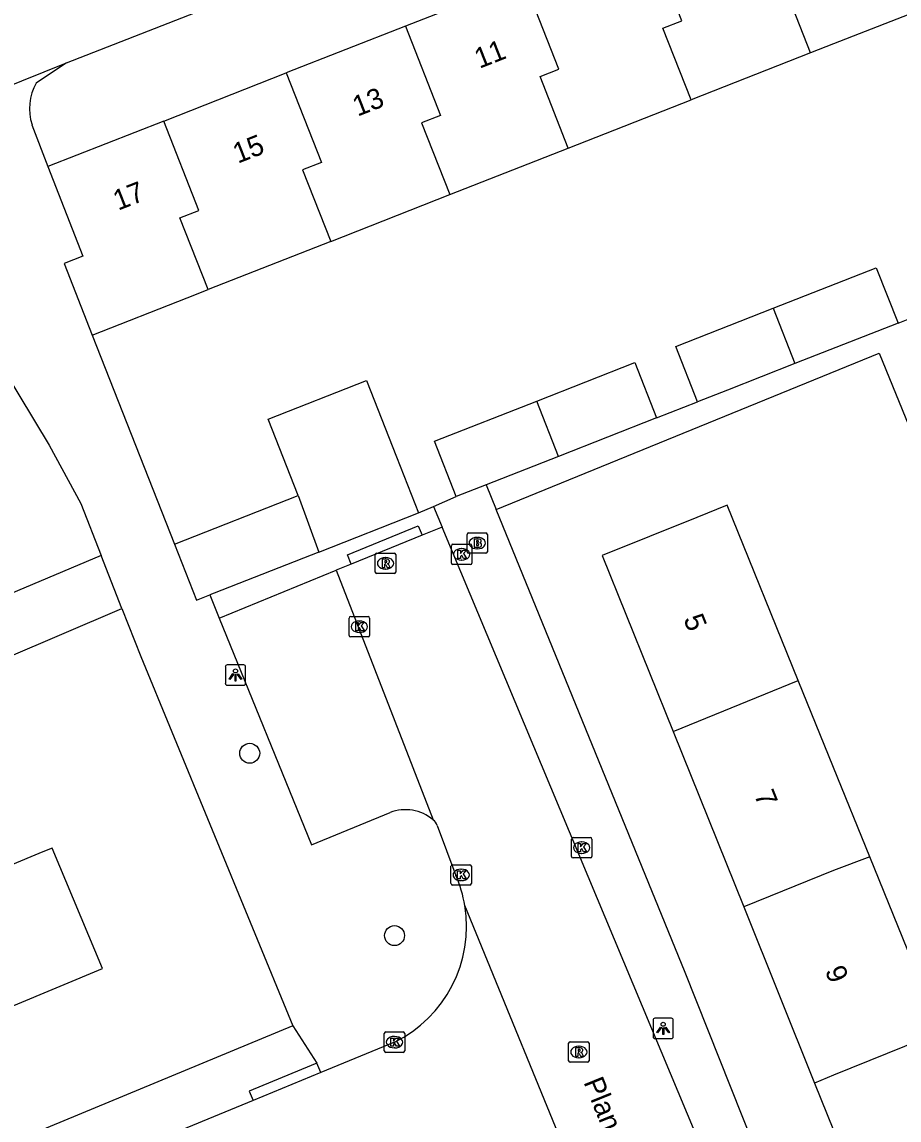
# Model space of a CAD drawing. Extents: x 162990 to 165007, y 383433 to 384336.
# Drawn here: x 163960.2 to 164003.2, y 383941.2 to 383995.1 of the extents above; entities that cross this region are included whole.
import ezdxf

# ---------------------------------------------------------------- set-up
doc = ezdxf.new("R2010")
doc.units = 0
for name, color, linetype in [('IMGEO_Boom', 7, 'Continuous'), ('IMGEO_Brandkraan', 7, 'Continuous'), ('IMGEO_Kolk', 7, 'Continuous'), ('IMGEO_Lichtpunt', 7, 'Continuous'), ('IMGEO_Openbare_ruimte_label', 7, 'Continuous'), ('IMGEO_Pand', 7, 'Continuous'), ('IMGEO_Pand_nummerreeks', 7, 'Continuous'), ('IMGEO_Rijbaan_lokaal_open', 7, 'Continuous'), ('IMGEO_Rioolput', 7, 'Continuous'), ('IMGEO_Voetpad_open', 7, 'Continuous')]:
    doc.layers.add(name, color=color, linetype=linetype)

msp = doc.modelspace()

# ---------------------------------------------------------------- linework, layer by layer
at = {"layer": 'IMGEO_Boom'}
for centre in [(163971.346, 383959.17), (163978.454, 383950.22)]:
    msp.add_circle(centre, 0.489, dxfattribs=at)
at = {"layer": 'IMGEO_Brandkraan'}
for p, q in [((163982.012, 383969.059), (163982.012, 383969.911)), ((163982.087, 383969.985), (163982.939, 383969.985)), ((163983.013, 383969.911), (163983.013, 383969.059)), ((163982.5, 383969.765), (163982.525, 383969.765)), ((163982.939, 383968.985), (163982.087, 383968.985)), ((163982.523, 383969.205), (163982.498, 383969.205))]:
    msp.add_line(p, q, dxfattribs=at)
for points in [[(163982.012, 383969.059), (163982.012, 383969.911)], [(163982.087, 383969.985), (163982.939, 383969.985)], [(163983.013, 383969.911), (163983.013, 383969.059)], [(163982.36, 383969.685), (163982.36, 383969.285), (163982.573, 383969.285)], [(163982.591, 383969.685), (163982.36, 383969.685)], [(163982.539, 383969.604), (163982.485, 383969.604), (163982.485, 383969.528)], [(163982.485, 383969.528), (163982.538, 383969.528)], [(163982.547, 383969.452), (163982.485, 383969.452), (163982.485, 383969.371)], [(163982.485, 383969.371), (163982.547, 383969.371)], [(163982.939, 383968.985), (163982.087, 383968.985)]]:
    msp.add_lwpolyline(points, dxfattribs=at)
for centre, radius, start, end in [((163982.089, 383969.909), 0.0765, 91.552, 178.448), ((163982.089, 383969.909), 0.0765, 91.552, 178.448), ((163982.937, 383969.909), 0.0765, 1.552, 88.448), ((163982.937, 383969.909), 0.0765, 1.552, 88.448), ((163982.54, 383969.566), 0.0379, 267.8285, 90.9355), ((163982.548, 383969.411), 0.0404, 269.8759, 90.5077), ((163982.595, 383969.54), 0.145, 59.4692, 91.5367), ((163982.62, 383969.587), 0.0922, 285.5137, 58.1501), ((163982.625, 383969.395), 0.105, 301.3115, 78.989), ((163982.089, 383969.061), 0.0765, 181.552, 268.448), ((163982.089, 383969.061), 0.0765, 181.552, 268.448), ((163982.579, 383969.536), 0.251, 268.6676, 293.5347), ((163982.937, 383969.061), 0.0765, 271.552, 358.448), ((163982.937, 383969.061), 0.0765, 271.552, 358.448)]:
    msp.add_arc(centre, radius, start, end, dxfattribs=at)
for centre, major_axis, ratio, start_param, end_param in [((163982.499, 383969.485), (-0.387, 0.002), 0.722429, 4.712389, 7.853982), ((163982.524, 383969.485), (-0.39, 0.002), 0.717154, 1.570796, 4.712389)]:
    msp.add_ellipse(centre, major_axis=major_axis, ratio=ratio, start_param=start_param, end_param=end_param, dxfattribs=at)
at = {"layer": 'IMGEO_Kolk'}
for p, q in [((163981.247, 383968.508), (163981.247, 383969.36)), ((163981.322, 383969.434), (163982.174, 383969.434)), ((163982.248, 383969.36), (163982.248, 383968.508)), ((163981.735, 383969.214), (163981.76, 383969.214)), ((163982.174, 383968.434), (163981.322, 383968.434)), ((163981.758, 383968.654), (163981.733, 383968.654)), ((163976.228, 383964.956), (163976.228, 383965.808)), ((163976.303, 383965.882), (163977.155, 383965.882)), ((163976.716, 383965.662), (163976.741, 383965.662)), ((163977.229, 383965.808), (163977.229, 383964.956)), ((163976.739, 383965.102), (163976.714, 383965.102)), ((163977.155, 383964.882), (163976.303, 383964.882)), ((163987.14, 383954.11), (163987.14, 383954.962)), ((163987.215, 383955.036), (163988.067, 383955.036)), ((163987.628, 383954.816), (163987.653, 383954.816)), ((163988.141, 383954.962), (163988.141, 383954.11)), ((163987.651, 383954.256), (163987.626, 383954.256)), ((163988.067, 383954.036), (163987.215, 383954.036)), ((163981.226, 383952.774), (163981.226, 383953.626)), ((163981.301, 383953.7), (163982.153, 383953.7)), ((163981.714, 383953.48), (163981.739, 383953.48)), ((163982.227, 383953.626), (163982.227, 383952.774)), ((163982.153, 383952.7), (163981.301, 383952.7)), ((163981.737, 383952.92), (163981.712, 383952.92)), ((163977.952, 383944.564), (163977.952, 383945.416)), ((163978.027, 383945.49), (163978.879, 383945.49)), ((163978.44, 383945.27), (163978.465, 383945.27)), ((163978.953, 383945.416), (163978.953, 383944.564)), ((163978.463, 383944.71), (163978.438, 383944.71)), ((163978.879, 383944.49), (163978.027, 383944.49))]:
    msp.add_line(p, q, dxfattribs=at)
for points in [[(163981.247, 383968.508), (163981.247, 383969.36)], [(163981.322, 383969.434), (163982.174, 383969.434)], [(163982.248, 383969.36), (163982.248, 383968.508)], [(163981.568, 383969.134), (163981.691, 383969.134), (163981.691, 383968.983), (163981.821, 383969.134), (163981.985, 383969.134), (163981.839, 383968.983), (163981.992, 383968.734), (163981.84, 383968.734), (163981.755, 383968.898), (163981.691, 383968.831), (163981.691, 383968.734), (163981.568, 383968.734), (163981.568, 383969.134)], [(163982.174, 383968.434), (163981.322, 383968.434)], [(163976.228, 383964.956), (163976.228, 383965.808)], [(163976.303, 383965.882), (163977.155, 383965.882)], [(163976.549, 383965.582), (163976.672, 383965.582), (163976.672, 383965.431), (163976.802, 383965.582), (163976.966, 383965.582), (163976.82, 383965.431), (163976.973, 383965.182), (163976.821, 383965.182), (163976.736, 383965.346), (163976.672, 383965.279), (163976.672, 383965.182), (163976.549, 383965.182), (163976.549, 383965.582)], [(163977.229, 383965.808), (163977.229, 383964.956)], [(163977.155, 383964.882), (163976.303, 383964.882)], [(163987.14, 383954.11), (163987.14, 383954.962)], [(163987.215, 383955.036), (163988.067, 383955.036)], [(163988.141, 383954.962), (163988.141, 383954.11)], [(163987.461, 383954.736), (163987.584, 383954.736), (163987.584, 383954.585), (163987.714, 383954.736), (163987.878, 383954.736), (163987.732, 383954.585), (163987.885, 383954.336), (163987.733, 383954.336), (163987.648, 383954.5), (163987.584, 383954.433), (163987.584, 383954.336), (163987.461, 383954.336), (163987.461, 383954.736)], [(163988.067, 383954.036), (163987.215, 383954.036)], [(163981.226, 383952.774), (163981.226, 383953.626)], [(163981.301, 383953.7), (163982.153, 383953.7)], [(163981.547, 383953.4), (163981.67, 383953.4), (163981.67, 383953.249), (163981.8, 383953.4), (163981.964, 383953.4), (163981.818, 383953.249), (163981.971, 383953), (163981.819, 383953), (163981.734, 383953.164), (163981.67, 383953.097), (163981.67, 383953), (163981.547, 383953), (163981.547, 383953.4)], [(163982.227, 383953.626), (163982.227, 383952.774)], [(163982.153, 383952.7), (163981.301, 383952.7)], [(163977.952, 383944.564), (163977.952, 383945.416)], [(163978.027, 383945.49), (163978.879, 383945.49)], [(163978.273, 383945.19), (163978.396, 383945.19), (163978.396, 383945.039), (163978.526, 383945.19), (163978.69, 383945.19), (163978.544, 383945.039), (163978.697, 383944.79), (163978.545, 383944.79), (163978.46, 383944.954), (163978.396, 383944.887), (163978.396, 383944.79), (163978.273, 383944.79), (163978.273, 383945.19)], [(163978.953, 383945.416), (163978.953, 383944.564)], [(163978.879, 383944.49), (163978.027, 383944.49)]]:
    msp.add_lwpolyline(points, dxfattribs=at)
for centre, start, end in [((163981.324, 383969.358), 91.552, 178.448), ((163981.324, 383969.358), 91.552, 178.448), ((163982.172, 383969.358), 1.552, 88.448), ((163982.172, 383969.358), 1.552, 88.448), ((163981.324, 383968.51), 181.552, 268.448), ((163981.324, 383968.51), 181.552, 268.448), ((163982.172, 383968.51), 271.552, 358.448), ((163982.172, 383968.51), 271.552, 358.448), ((163976.305, 383965.806), 91.552, 178.448), ((163976.305, 383965.806), 91.552, 178.448), ((163977.153, 383965.806), 1.552, 88.448), ((163977.153, 383965.806), 1.552, 88.448), ((163976.305, 383964.958), 181.552, 268.448), ((163976.305, 383964.958), 181.552, 268.448), ((163977.153, 383964.958), 271.552, 358.448), ((163977.153, 383964.958), 271.552, 358.448), ((163987.217, 383954.96), 91.552, 178.448), ((163987.217, 383954.96), 91.552, 178.448), ((163988.065, 383954.96), 1.552, 88.448), ((163988.065, 383954.96), 1.552, 88.448), ((163987.217, 383954.112), 181.552, 268.448), ((163987.217, 383954.112), 181.552, 268.448), ((163988.065, 383954.112), 271.552, 358.448), ((163988.065, 383954.112), 271.552, 358.448), ((163981.303, 383953.624), 91.552, 178.448), ((163981.303, 383953.624), 91.552, 178.448), ((163982.151, 383953.624), 1.552, 88.448), ((163982.151, 383953.624), 1.552, 88.448), ((163981.303, 383952.776), 181.552, 268.448), ((163981.303, 383952.776), 181.552, 268.448), ((163982.151, 383952.776), 271.552, 358.448), ((163982.151, 383952.776), 271.552, 358.448), ((163978.029, 383945.414), 91.552, 178.448), ((163978.029, 383945.414), 91.552, 178.448), ((163978.877, 383945.414), 1.552, 88.448), ((163978.877, 383945.414), 1.552, 88.448), ((163978.029, 383944.566), 181.552, 268.448), ((163978.029, 383944.566), 181.552, 268.448), ((163978.877, 383944.566), 271.552, 358.448), ((163978.877, 383944.566), 271.552, 358.448)]:
    msp.add_arc(centre, 0.0765, start, end, dxfattribs=at)
for centre, major_axis, ratio, start_param, end_param in [((163981.734, 383968.934), (-0.387, 0.002), 0.722429, 4.712389, 7.853982), ((163981.759, 383968.934), (-0.39, 0.002), 0.717154, 1.570796, 4.712389), ((163976.715, 383965.382), (-0.387, 0.002), 0.722429, 4.712389, 7.853982), ((163976.74, 383965.382), (-0.39, 0.002), 0.717154, 1.570796, 4.712389), ((163987.627, 383954.536), (-0.387, 0.002), 0.722429, 4.712389, 7.853982), ((163987.652, 383954.536), (-0.39, 0.002), 0.717154, 1.570796, 4.712389), ((163981.713, 383953.2), (-0.387, 0.002), 0.722429, 4.712389, 7.853982), ((163981.738, 383953.2), (-0.39, 0.002), 0.717154, 1.570796, 4.712389), ((163978.439, 383944.99), (-0.387, 0.002), 0.722429, 4.712389, 7.853982), ((163978.464, 383944.99), (-0.39, 0.002), 0.717154, 1.570796, 4.712389)]:
    msp.add_ellipse(centre, major_axis=major_axis, ratio=ratio, start_param=start_param, end_param=end_param, dxfattribs=at)
at = {"layer": 'IMGEO_Lichtpunt'}
for p, q in [((163970.15, 383963.414), (163970.15, 383962.607)), ((163970.15, 383963.414), (163970.15, 383962.607)), ((163971.052, 383963.509), (163970.244, 383963.509)), ((163971.052, 383963.509), (163970.244, 383963.509)), ((163971.146, 383962.607), (163971.146, 383963.414)), ((163971.146, 383962.607), (163971.146, 383963.414)), ((163970.244, 383962.513), (163971.052, 383962.513)), ((163970.244, 383962.513), (163971.052, 383962.513)), ((163992.044, 383946.165), (163991.236, 383946.165)), ((163992.044, 383946.165), (163991.236, 383946.165)), ((163991.142, 383946.07), (163991.142, 383945.263)), ((163991.142, 383946.07), (163991.142, 383945.263)), ((163992.138, 383945.263), (163992.138, 383946.07)), ((163992.138, 383945.263), (163992.138, 383946.07)), ((163991.236, 383945.169), (163992.044, 383945.169)), ((163991.236, 383945.169), (163992.044, 383945.169))]:
    msp.add_line(p, q, dxfattribs=at)
for points in [[(163970.524, 383963.078), (163970.563, 383963.05), (163970.375, 383962.788), (163970.337, 383962.815), (163970.524, 383963.078)], [(163970.626, 383963.03), (163970.673, 383963.03), (163970.673, 383962.708), (163970.626, 383962.708), (163970.626, 383963.03)], [(163970.736, 383963.05), (163970.774, 383963.077), (163970.961, 383962.815), (163970.922, 383962.787), (163970.736, 383963.05)], [(163991.516, 383945.734), (163991.555, 383945.706), (163991.367, 383945.444), (163991.329, 383945.471), (163991.516, 383945.734)], [(163991.618, 383945.686), (163991.665, 383945.686), (163991.665, 383945.364), (163991.618, 383945.364), (163991.618, 383945.686)], [(163991.728, 383945.706), (163991.766, 383945.733), (163991.953, 383945.471), (163991.914, 383945.443), (163991.728, 383945.706)]]:
    msp.add_lwpolyline(points, dxfattribs=at)
for centre in [(163970.649, 383963.212), (163991.641, 383945.868)]:
    msp.add_circle(centre, 0.0994, dxfattribs=at)
for centre, start, end in [((163970.244, 383963.414), 90, 180), ((163970.244, 383963.414), 90, 180), ((163971.052, 383963.414), 0, 90), ((163971.052, 383963.414), 0, 90), ((163970.244, 383962.607), 180, 270), ((163970.244, 383962.607), 180, 270), ((163971.052, 383962.607), 270, 0), ((163971.052, 383962.607), 270, 360), ((163991.236, 383946.07), 90, 180), ((163991.236, 383946.07), 90, 180), ((163992.044, 383946.07), 0, 90), ((163992.044, 383946.07), 0, 90), ((163991.236, 383945.263), 180, 270), ((163991.236, 383945.263), 180, 270), ((163992.044, 383945.263), 270, 0), ((163992.044, 383945.263), 270, 360)]:
    msp.add_arc(centre, 0.0946, start, end, dxfattribs=at)
at = {"layer": 'IMGEO_Pand'}
for points in [[(163998.878, 383993.545), (163997.493, 383997.065), (163998.418, 383997.425), (163997.406, 384000), (163996.693, 384001.816)], [(163993.016, 383991.243), (163991.631, 383994.762), (163992.556, 383995.122), (163990.831, 383999.513)], [(163984.797, 383997.143), (163978.985, 383994.86)], [(163986.982, 383988.873), (163985.597, 383992.392), (163986.522, 383992.752), (163984.797, 383997.143)], [(164004.657, 383995.816), (164000, 383993.986), (163998.878, 383993.545)], [(163978.985, 383994.86), (163973.139, 383992.563)], [(163978.985, 383994.86), (163980.71, 383990.469), (163979.785, 383990.109), (163981.17, 383986.59)], [(163998.878, 383993.545), (163993.016, 383991.243)], [(163967.123, 383990.2), (163973.139, 383992.563)], [(163973.139, 383992.563), (163974.864, 383988.173), (163973.939, 383987.813), (163975.324, 383984.293)], [(163986.982, 383988.873), (163993.016, 383991.243)], [(163967.123, 383990.2), (163961.435, 383987.966)], [(163969.307, 383981.931), (163967.923, 383985.449), (163968.848, 383985.809), (163967.123, 383990.2)], [(163981.17, 383986.59), (163986.982, 383988.873)], [(163961.435, 383987.966), (163963.16, 383983.577), (163962.235, 383983.213), (163963.619, 383979.694)], [(163975.324, 383984.293), (163981.17, 383986.59)], [(163975.324, 383984.293), (163969.307, 383981.931)], [(163997.041, 383981.015), (164002.099, 383983.004), (164003.167, 383980.288)], [(163963.619, 383979.694), (163968.273, 383981.524), (163969.307, 383981.931)], [(163993.333, 383976.422), (163992.266, 383979.138), (163997.041, 383981.015)], [(163997.041, 383981.015), (163998.11, 383978.3)], [(164003.167, 383980.288), (163998.11, 383978.3)], [(163985.439, 383976.458), (163990.253, 383978.351), (163991.321, 383975.635)], [(163998.11, 383978.3), (163994.798, 383976.998), (163993.333, 383976.422)], [(163973.72, 383971.824), (163972.25, 383975.562), (163977.086, 383977.464), (163978.556, 383973.725), (163979.638, 383970.973)], [(163981.487, 383971.769), (163980.42, 383974.485), (163985.439, 383976.458)], [(163986.508, 383973.743), (163985.439, 383976.458)], [(163991.321, 383975.635), (163986.508, 383973.743)], [(163986.508, 383973.743), (163982.952, 383972.345)], [(163982.952, 383972.345), (163981.487, 383971.769)], [(163967.655, 383969.44), (163973.72, 383971.824)], [(163973.72, 383971.824), (163974.743, 383969.048)], [(163974.743, 383969.048), (163979.638, 383970.973)], [(163998.269, 383962.74), (163994.775, 383971.349), (163993.286, 383970.75), (163988.649, 383968.884), (163992.125, 383960.244)], [(163967.655, 383969.44), (163968.737, 383966.687), (163969.381, 383966.94)], [(163974.743, 383969.048), (163969.608, 383967.029), (163969.381, 383966.94)], [(163992.125, 383960.244), (163998.269, 383962.74)], [(164001.781, 383954.086), (164000, 383958.474), (163998.269, 383962.74)], [(163992.125, 383960.244), (163995.592, 383951.626)], [(163955.401, 383944.98), (163964.113, 383948.598), (163961.655, 383954.518), (163961.194, 383954.327), (163957.611, 383952.839), (163952.942, 383950.9)], [(164001.781, 383954.086), (164000, 383953.416), (163995.592, 383951.626)], [(164005.265, 383945.5), (164001.781, 383954.086)], [(163995.592, 383951.626), (163999.069, 383942.984)], [(164005.265, 383945.5), (164000, 383943.362), (163999.069, 383942.984)], [(163999.069, 383942.984), (164000, 383940.669), (164002.563, 383934.402)]]:
    msp.add_lwpolyline(points, dxfattribs=at)
at = {"layer": 'IMGEO_Rijbaan_lokaal_open'}
for points in [[(163980.791, 383970.272), (163979.808, 383969.871)], [(164012.318, 383893.596), (164004.63, 383912.46), (164000, 383924.312), (163980.791, 383970.272)], [(163979.808, 383969.871), (163976.327, 383968.45)], [(163964.052, 383968.886), (163956.567, 383965.727)], [(163965.077, 383966.272), (163964.052, 383968.886)], [(163976.327, 383968.45), (163975.594, 383968.151)], [(163975.594, 383968.151), (163980.343, 383955.902)], [(163958.135, 383963.346), (163959.293, 383963.812), (163965.077, 383966.272)], [(163980.544, 383955.621), (163981.471, 383953.174)], [(163987.618, 383937.76), (163981.904, 383951.691)], [(163978.45, 383944.988), (163974.838, 383943.5)], [(163974.838, 383943.5), (163971.509, 383942.128)], [(163971.509, 383942.128), (163921.411, 383921.486)]]:
    msp.add_lwpolyline(points, dxfattribs=at)
for centre, radius, start, end in [((163980.121, 383955.531), 0.432, 12.0259, 59.1266), ((163975.676, 383950.677), 6.31, 9.2448, 23.3082), ((163975.654, 383950.67), 6.333, 296.2027, 9.2739)]:
    msp.add_arc(centre, radius, start, end, dxfattribs=at)
at = {"layer": 'IMGEO_Rioolput'}
for p, q in [((163977.511, 383968.068), (163977.511, 383968.92)), ((163977.586, 383968.994), (163978.438, 383968.994)), ((163978.512, 383968.92), (163978.512, 383968.068)), ((163977.999, 383968.774), (163978.024, 383968.774)), ((163978.438, 383967.994), (163977.586, 383967.994)), ((163978.022, 383968.214), (163977.997, 383968.214)), ((163987, 383944.081), (163987, 383944.933)), ((163987.075, 383945.007), (163987.927, 383945.007)), ((163987.488, 383944.787), (163987.513, 383944.787)), ((163988.001, 383944.933), (163988.001, 383944.081)), ((163987.927, 383944.007), (163987.075, 383944.007)), ((163987.511, 383944.227), (163987.486, 383944.227))]:
    msp.add_line(p, q, dxfattribs=at)
for points in [[(163977.511, 383968.068), (163977.511, 383968.92)], [(163977.586, 383968.994), (163978.438, 383968.994)], [(163978.512, 383968.92), (163978.512, 383968.068)], [(163978.1, 383968.692), (163977.848, 383968.694), (163977.848, 383968.294)], [(163977.848, 383968.294), (163977.972, 383968.294), (163977.972, 383968.456), (163977.983, 383968.456)], [(163978.026, 383968.613), (163977.972, 383968.613), (163977.972, 383968.532)], [(163977.972, 383968.532), (163978.024, 383968.532)], [(163978.03, 383968.427), (163978.101, 383968.294), (163978.241, 383968.294), (163978.176, 383968.42)], [(163978.438, 383967.994), (163977.586, 383967.994)], [(163987, 383944.081), (163987, 383944.933)], [(163987.075, 383945.007), (163987.927, 383945.007)], [(163987.589, 383944.705), (163987.337, 383944.707), (163987.337, 383944.307)], [(163987.515, 383944.626), (163987.461, 383944.626), (163987.461, 383944.545)], [(163987.461, 383944.545), (163987.513, 383944.545)], [(163988.001, 383944.933), (163988.001, 383944.081)], [(163987.927, 383944.007), (163987.075, 383944.007)], [(163987.337, 383944.307), (163987.461, 383944.307), (163987.461, 383944.469), (163987.472, 383944.469)], [(163987.519, 383944.44), (163987.59, 383944.307), (163987.73, 383944.307), (163987.665, 383944.433)]]:
    msp.add_lwpolyline(points, dxfattribs=at)
for centre, radius, start, end in [((163977.588, 383968.918), 0.0765, 91.552, 178.448), ((163977.588, 383968.918), 0.0765, 91.552, 178.448), ((163978.436, 383968.918), 0.0765, 1.552, 88.448), ((163978.436, 383968.918), 0.0765, 1.552, 88.448), ((163977.982, 383968.403), 0.0533, 26.0293, 88.6989), ((163978.008, 383968.721), 0.19, 274.7715, 282.9687), ((163978.032, 383968.517), 0.0964, 77.0061, 93.1865), ((163978.046, 383968.574), 0.0378, 276.6634, 79.6772), ((163978.099, 383968.582), 0.109, 350.3612, 89.416), ((163978.097, 383968.582), 0.112, 277.5842, 350.9817), ((163978.081, 383968.367), 0.108, 29.5134, 73.7905), ((163977.588, 383968.07), 0.0765, 181.552, 268.448), ((163977.588, 383968.07), 0.0765, 181.552, 268.448), ((163978.436, 383968.07), 0.0765, 271.552, 358.448), ((163978.436, 383968.07), 0.0765, 271.552, 358.448), ((163987.077, 383944.931), 0.0765, 91.552, 178.448), ((163987.077, 383944.931), 0.0765, 91.552, 178.448), ((163987.497, 383944.734), 0.19, 274.7715, 282.9687), ((163987.521, 383944.53), 0.0964, 77.0061, 93.1865), ((163987.535, 383944.587), 0.0378, 276.6634, 79.6772), ((163987.588, 383944.595), 0.109, 350.3612, 89.416), ((163987.586, 383944.595), 0.112, 277.5842, 350.9817), ((163987.925, 383944.931), 0.0765, 1.552, 88.448), ((163987.925, 383944.931), 0.0765, 1.552, 88.448), ((163987.077, 383944.083), 0.0765, 181.552, 268.448), ((163987.077, 383944.083), 0.0765, 181.552, 268.448), ((163987.471, 383944.416), 0.0533, 26.0293, 88.6989), ((163987.57, 383944.38), 0.108, 29.5134, 73.7905), ((163987.925, 383944.083), 0.0765, 271.552, 358.448), ((163987.925, 383944.083), 0.0765, 271.552, 358.448)]:
    msp.add_arc(centre, radius, start, end, dxfattribs=at)
for centre, major_axis, ratio, start_param, end_param in [((163977.998, 383968.494), (-0.387, 0.002), 0.722429, 4.712389, 7.853982), ((163978.023, 383968.494), (-0.39, 0.002), 0.717154, 1.570796, 4.712389), ((163987.487, 383944.507), (-0.387, 0.002), 0.722429, 4.712389, 7.853982), ((163987.512, 383944.507), (-0.39, 0.002), 0.717154, 1.570796, 4.712389)]:
    msp.add_ellipse(centre, major_axis=major_axis, ratio=ratio, start_param=start_param, end_param=end_param, dxfattribs=at)
at = {"layer": 'IMGEO_Voetpad_open'}
for points in [[(163962.348, 383993.055), (163980.091, 384000), (164000, 384007.793), (164010.509, 384011.664)], [(163952.554, 383989.112), (163962.348, 383993.055)], [(163962.348, 383993.055), (163960.87, 383992.07)], [(163960.66, 383990.018), (163961.435, 383987.966)], [(163952.554, 383989.112), (163961.504, 383974.293), (163963.053, 383971.434), (163964.052, 383968.886)], [(164003.167, 383980.288), (164004.974, 383980.995)], [(163963.619, 383979.694), (163967.655, 383969.44)], [(163983.442, 383971.144), (164002.248, 383978.813), (164006.143, 383969.263)], [(163991.321, 383975.635), (163993.333, 383976.422)], [(163982.952, 383972.345), (163983.442, 383971.144)], [(163980.367, 383971.287), (163981.487, 383971.769)], [(163979.638, 383970.973), (163980.367, 383971.287)], [(163980.367, 383971.287), (163980.791, 383970.272)], [(164014.027, 383895.881), (164000, 383930.097), (163992.717, 383948.402), (163983.442, 383971.144)], [(163976.327, 383968.45), (163976.139, 383968.913), (163979.619, 383970.333), (163979.808, 383969.871)], [(163969.852, 383965.809), (163975.594, 383968.151)], [(163969.381, 383966.94), (163969.852, 383965.809)], [(163965.077, 383966.272), (163966, 383963.919), (163967.521, 383960.227), (163973.469, 383945.794)], [(163969.852, 383965.809), (163974.384, 383954.668), (163978.235, 383956.26)], [(163973.469, 383945.794), (163919.451, 383923.393)], [(163973.469, 383945.794), (163974.648, 383943.962)], [(163974.648, 383943.962), (163974.369, 383943.847), (163971.319, 383942.59), (163971.509, 383942.128)], [(163974.838, 383943.5), (163974.648, 383943.962)]]:
    msp.add_lwpolyline(points, dxfattribs=at)
for centre, radius, start, end in [((163963.106, 383990.804), 2.569, 150.4864, 197.8271), ((163978.991, 383954.324), 2.078, 49.4022, 111.3207)]:
    msp.add_arc(centre, radius, start, end, dxfattribs=at)

# ---------------------------------------------------------------- texts
at = {"layer": 'IMGEO_Openbare_ruimte_label'}
msp.add_text('Planciuslaan', height=1, rotation=292.0995, dxfattribs=at).set_placement((163987.719, 383943.029))
at = {"layer": 'IMGEO_Pand_nummerreeks'}
for s, rotation, p in [('11', 21.4458, (163982.623, 383992.765)), ('13', 21.4458, (163976.64, 383990.415)), ('15', 21.4458, (163970.764, 383988.106)), ('17', 21.4458, (163964.887, 383985.798)), ('5', 291.9151, (163992.62, 383965.765)), ('7', 291.9151, (163996.092, 383957.136)), ('9', 291.9168, (163999.567, 383948.501))]:
    msp.add_text(s, height=1, rotation=rotation, dxfattribs=at).set_placement(p)

doc.saveas('drawing.dxf')
